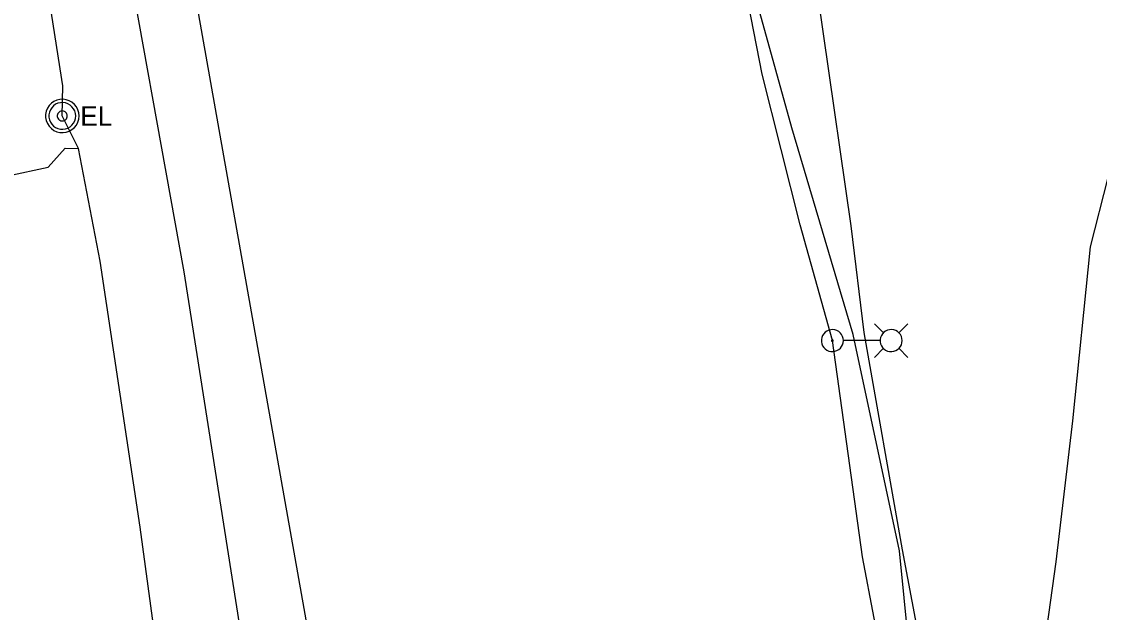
# Model space of a CAD drawing. Extents: x 600849 to 606371, y 330010 to 403088.
# Drawn here: x 604671.8 to 604884.5, y 336114.7 to 336231.3 of the extents above; entities that cross this region are included whole.
import ezdxf

# ---------------------------------------------------------------- set-up
doc = ezdxf.new("R2010")
doc.units = 0
for name, color, linetype in [('E_FTMS_Conduit', 7, 'Continuous'), ('E_LTG', 7, 'Continuous'), ('E_LTG_CID', 7, 'Continuous'), ('E_UTL_E', 7, 'Continuous'), ('E_UTL_E_UG', 7, 'Continuous'), ('E_UTL_FO_UG_QWEST', 7, 'Continuous')]:
    doc.layers.add(name, color=color, linetype=linetype)

msp = doc.modelspace()

# ---------------------------------------------------------------- linework, layer by layer
at = {"layer": 'E_FTMS_Conduit'}
for points in [[(604850.5, 336077.62), (604849.76, 336079.84), (604845.07, 336126.86), (604835.92, 336169.53), (604823.85, 336210.31), (604814.33, 336244.56), (604807.54, 336294.32), (604804.4, 336349.36), (604787.77, 336403.56), (604778.06, 336454.77)], [(604853.48, 336085.51), (604845.69, 336127.08), (604838.09, 336169.95), (604835.55, 336190.97), (604824.59, 336266.8)]]:
    msp.add_lwpolyline(points, dxfattribs=at)
at = {"layer": 'E_LTG'}
for points in [[(604841.9, 336169.88), (604840.12, 336171.65)], [(604844.95, 336169.88), (604846.73, 336171.65)], [(604834, 336168.35), (604833.96, 336168.76), (604833.84, 336169.16), (604833.65, 336169.53), (604833.4, 336169.85), (604833.08, 336170.12), (604832.73, 336170.33), (604832.33, 336170.46), (604831.92, 336170.52), (604831.51, 336170.5), (604831.11, 336170.41), (604830.73, 336170.23), (604830.4, 336169.99), (604830.11, 336169.69), (604829.89, 336169.35), (604829.73, 336168.96), (604829.66, 336168.56), (604829.66, 336168.14), (604829.73, 336167.74), (604829.89, 336167.35), (604830.11, 336167), (604830.4, 336166.71), (604830.73, 336166.47), (604831.11, 336166.29), (604831.51, 336166.2), (604831.92, 336166.18), (604832.33, 336166.24), (604832.73, 336166.37), (604833.08, 336166.58), (604833.4, 336166.85), (604833.65, 336167.17), (604833.84, 336167.54), (604833.96, 336167.94), (604834, 336168.35)], [(604845.6, 336168.35), (604845.56, 336168.76), (604845.44, 336169.16), (604845.25, 336169.53), (604845, 336169.85), (604844.69, 336170.12), (604844.33, 336170.33), (604843.94, 336170.46), (604843.53, 336170.52), (604843.12, 336170.5), (604842.71, 336170.41), (604842.34, 336170.23), (604842, 336169.99), (604841.71, 336169.69), (604841.49, 336169.35), (604841.34, 336168.96), (604841.26, 336168.56), (604841.26, 336168.14), (604841.34, 336167.74), (604841.49, 336167.35), (604841.71, 336167), (604842, 336166.71), (604842.34, 336166.47), (604842.71, 336166.29), (604843.12, 336166.2), (604843.53, 336166.18), (604843.94, 336166.24), (604844.33, 336166.37), (604844.69, 336166.58), (604845, 336166.85), (604845.25, 336167.17), (604845.44, 336167.54), (604845.56, 336167.94), (604845.6, 336168.35)], [(604831.99, 336168.35), (604831.98, 336168.38), (604831.98, 336168.41), (604831.96, 336168.44), (604831.94, 336168.46), (604831.92, 336168.49), (604831.89, 336168.5), (604831.86, 336168.51), (604831.83, 336168.52), (604831.8, 336168.51), (604831.77, 336168.51), (604831.74, 336168.49), (604831.71, 336168.48), (604831.69, 336168.45), (604831.67, 336168.43), (604831.66, 336168.4), (604831.66, 336168.37), (604831.66, 336168.33), (604831.66, 336168.3), (604831.67, 336168.27), (604831.69, 336168.25), (604831.71, 336168.22), (604831.74, 336168.21), (604831.77, 336168.19), (604831.8, 336168.18), (604831.83, 336168.18), (604831.86, 336168.19), (604831.89, 336168.2), (604831.92, 336168.21), (604831.94, 336168.23), (604831.96, 336168.26), (604831.98, 336168.29), (604831.98, 336168.32), (604831.99, 336168.35)], [(604841.21, 336168.35), (604834.03, 336168.35)], [(604841.9, 336166.83), (604840.12, 336165.05)], [(604844.95, 336166.83), (604846.73, 336165.05)]]:
    msp.add_lwpolyline(points, dxfattribs=at)
at = {"layer": 'E_LTG_CID'}
for points in [[(604860.11, 335989.96), (604854.33, 336036.59), (604844.7, 336089.4), (604837.8, 336125.66), (604831.82, 336168.35), (604825.46, 336191.21), (604817.98, 336220.94), (604807.08, 336276.87), (604801.41, 336330.83), (604801.85, 336345.65), (604797.14, 336365.04), (604791.67, 336404.29), (604783.31, 336455.52)], [(604807.57, 335571.71), (604804.68, 335594.13), (604800.9, 335632.66), (604789.94, 335715.3), (604783.18, 335744.15), (604774.25, 335835.23), (604767.31, 335879.89), (604757.37, 335915.43), (604754.96, 335952.57), (604741.97, 336023.81), (604738.31, 336039.42), (604736.98, 336059.55), (604725.78, 336098.43), (604729.26, 336099.72), (604729.07, 336107.31), (604715.78, 336182.17), (604702.58, 336256.41), (604700.19, 336268.42), (604697.28, 336268.75), (604700.18, 336270.36), (604692.32, 336329.51), (604678.95, 336405.71)]]:
    msp.add_lwpolyline(points, dxfattribs=at)
at = {"layer": 'E_UTL_E'}
for points in [[(604683.18, 336212.68), (604683.12, 336213.3), (604682.94, 336213.91), (604682.66, 336214.46), (604682.27, 336214.96), (604681.79, 336215.37), (604681.25, 336215.68), (604680.66, 336215.89), (604680.04, 336215.97), (604679.41, 336215.95), (604678.8, 336215.8), (604678.23, 336215.54), (604677.72, 336215.17), (604677.29, 336214.72), (604676.95, 336214.19), (604676.71, 336213.61), (604676.59, 336212.99), (604676.59, 336212.37), (604676.71, 336211.75), (604676.95, 336211.17), (604677.29, 336210.64), (604677.72, 336210.18), (604678.23, 336209.82), (604678.8, 336209.56), (604679.41, 336209.41), (604680.04, 336209.38), (604680.66, 336209.47), (604681.25, 336209.68), (604681.79, 336209.99), (604682.27, 336210.4), (604682.66, 336210.89), (604682.94, 336211.45), (604683.12, 336212.05), (604683.18, 336212.68)], [(604683.18, 336212.68), (604683.12, 336213.3), (604682.94, 336213.91), (604682.66, 336214.46), (604682.27, 336214.96), (604681.79, 336215.37), (604681.25, 336215.68), (604680.66, 336215.89), (604680.04, 336215.97), (604679.41, 336215.95), (604678.8, 336215.8), (604678.23, 336215.54), (604677.72, 336215.17), (604677.29, 336214.72), (604676.95, 336214.19), (604676.71, 336213.61), (604676.59, 336212.99), (604676.59, 336212.37), (604676.71, 336211.75), (604676.95, 336211.17), (604677.29, 336210.64), (604677.72, 336210.18), (604678.23, 336209.82), (604678.8, 336209.56), (604679.41, 336209.41), (604680.04, 336209.38), (604680.66, 336209.47), (604681.25, 336209.68), (604681.79, 336209.99), (604682.27, 336210.4), (604682.66, 336210.89), (604682.94, 336211.45), (604683.12, 336212.05), (604683.18, 336212.68)], [(604682.52, 336212.68), (604682.47, 336213.18), (604682.33, 336213.66), (604682.1, 336214.11), (604681.79, 336214.5), (604681.41, 336214.83), (604680.98, 336215.08), (604680.5, 336215.24), (604680, 336215.32), (604679.5, 336215.29), (604679.02, 336215.17), (604678.56, 336214.97), (604678.15, 336214.67), (604677.8, 336214.31), (604677.53, 336213.89), (604677.35, 336213.42), (604677.25, 336212.93), (604677.25, 336212.43), (604677.35, 336211.93), (604677.53, 336211.47), (604677.8, 336211.05), (604678.15, 336210.68), (604678.56, 336210.39), (604679.02, 336210.18), (604679.5, 336210.07), (604680, 336210.04), (604680.5, 336210.11), (604680.98, 336210.28), (604681.41, 336210.53), (604681.79, 336210.86), (604682.1, 336211.25), (604682.33, 336211.7), (604682.47, 336212.18), (604682.52, 336212.68)], [(604682.52, 336212.68), (604682.47, 336213.18), (604682.33, 336213.66), (604682.1, 336214.11), (604681.79, 336214.5), (604681.41, 336214.83), (604680.98, 336215.08), (604680.5, 336215.24), (604680, 336215.32), (604679.5, 336215.29), (604679.02, 336215.17), (604678.56, 336214.97), (604678.15, 336214.67), (604677.8, 336214.31), (604677.53, 336213.89), (604677.35, 336213.42), (604677.25, 336212.93), (604677.25, 336212.43), (604677.35, 336211.93), (604677.53, 336211.47), (604677.8, 336211.05), (604678.15, 336210.68), (604678.56, 336210.39), (604679.02, 336210.18), (604679.5, 336210.07), (604680, 336210.04), (604680.5, 336210.11), (604680.98, 336210.28), (604681.41, 336210.53), (604681.79, 336210.86), (604682.1, 336211.25), (604682.33, 336211.7), (604682.47, 336212.18), (604682.52, 336212.68)], [(604680.87, 336212.68), (604680.85, 336212.87), (604680.8, 336213.05), (604680.71, 336213.21), (604680.6, 336213.36), (604680.45, 336213.49), (604680.29, 336213.58), (604680.11, 336213.64), (604679.93, 336213.67), (604679.74, 336213.66), (604679.56, 336213.61), (604679.38, 336213.54), (604679.23, 336213.43), (604679.1, 336213.29), (604679, 336213.13), (604678.93, 336212.96), (604678.89, 336212.77), (604678.89, 336212.58), (604678.93, 336212.4), (604679, 336212.23), (604679.1, 336212.07), (604679.23, 336211.93), (604679.38, 336211.82), (604679.56, 336211.74), (604679.74, 336211.7), (604679.93, 336211.69), (604680.11, 336211.72), (604680.29, 336211.78), (604680.45, 336211.87), (604680.6, 336212), (604680.71, 336212.14), (604680.8, 336212.31), (604680.85, 336212.49), (604680.87, 336212.68)], [(604680.87, 336212.68), (604680.85, 336212.87), (604680.8, 336213.05), (604680.71, 336213.21), (604680.6, 336213.36), (604680.45, 336213.49), (604680.29, 336213.58), (604680.11, 336213.64), (604679.93, 336213.67), (604679.74, 336213.66), (604679.56, 336213.61), (604679.38, 336213.54), (604679.23, 336213.43), (604679.1, 336213.29), (604679, 336213.13), (604678.93, 336212.96), (604678.89, 336212.77), (604678.89, 336212.58), (604678.93, 336212.4), (604679, 336212.23), (604679.1, 336212.07), (604679.23, 336211.93), (604679.38, 336211.82), (604679.56, 336211.74), (604679.74, 336211.7), (604679.93, 336211.69), (604680.11, 336211.72), (604680.29, 336211.78), (604680.45, 336211.87), (604680.6, 336212), (604680.71, 336212.14), (604680.8, 336212.31), (604680.85, 336212.49), (604680.87, 336212.68)]]:
    msp.add_lwpolyline(points, dxfattribs=at)
at = {"layer": 'E_UTL_E_UG'}
for points in [[(604724.7, 335948.32), (604716.67, 335995.96), (604708.45, 336045.93), (604700.33, 336094.17), (604695.23, 336131.52), (604687.32, 336184.01), (604683.1, 336206.24), (604679.88, 336212.68), (604679.96, 336218.59), (604675.17, 336249.43), (604675.71, 336256.56), (604684.92, 336266.42), (604700.19, 336268.42), (604707.53, 336269.72)], [(604873.81, 336109.11), (604875.97, 336124.72), (604879.3, 336152.55), (604882.75, 336186.83), (604889.74, 336214.22), (604895.74, 336225.81), (604900.01, 336227.21)], [(604551.63, 336181.03), (604588.99, 336187.23), (604632.33, 336194.6), (604661.1, 336199.18), (604677.09, 336202.55), (604680.44, 336206.34), (604683.1, 336206.24)]]:
    msp.add_lwpolyline(points, dxfattribs=at)
at = {"layer": 'E_UTL_FO_UG_QWEST'}
msp.add_lwpolyline([(604807.94, 335539.85), (604801.77, 335593.87), (604787.66, 335681.73), (604774.8, 335752.9), (604764.64, 335825.63), (604754.97, 335878.92), (604751.95, 335896.96), (604749.11, 335915.96), (604739.53, 335966.31), (604727.68, 336038.53), (604715.74, 336106.65), (604703.91, 336181.91), (604690.54, 336255.88), (604678.58, 336327.99), (604664.78, 336404.76), (604651.78, 336480.07)], dxfattribs=at)

# ---------------------------------------------------------------- texts
at = {"layer": 'E_UTL_E'}
msp.add_text('EL', height=3.849, dxfattribs=at).set_placement((604683.44, 336210.73))
msp.add_text('EL', height=3.849, dxfattribs=at).set_placement((604683.44, 336210.73))

doc.saveas('drawing.dxf')
